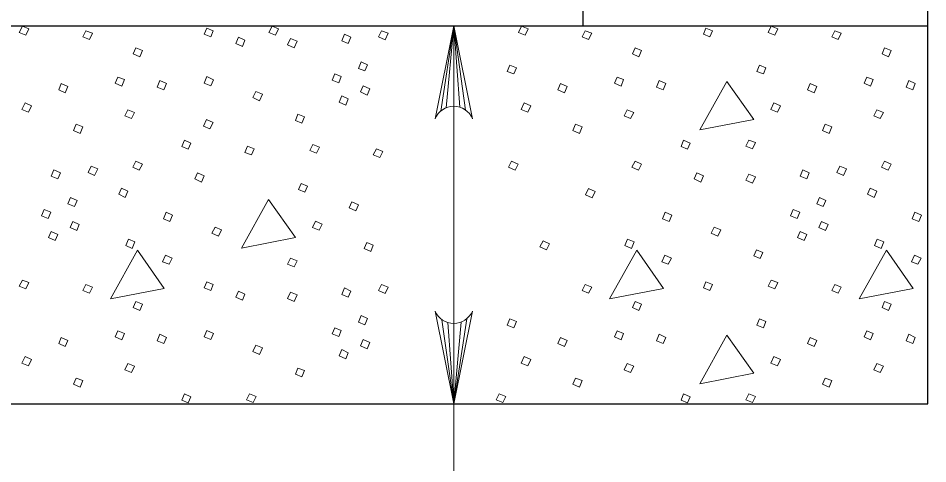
# Model space of a CAD drawing. Extents: x -1431.2 to -1397.2, y -1045.1 to -1001.1.
# Drawn here: x -1418.66 to -1417.263, y -1021.024 to -1020.339 of the extents above; entities that cross this region are included whole.
import ezdxf

# ---------------------------------------------------------------- set-up
doc = ezdxf.new("R2010")
doc.units = 0
doc.header["$LTSCALE"] = 0.064
doc.layers.add('1', color=7, linetype='Continuous', lineweight=13)

msp = doc.modelspace()

# ---------------------------------------------------------------- linework, layer by layer
at = {"layer": '1', "lineweight": 25}
for p, q in [((-1417.79208, -1020.351), (-1417.79208, -1019.77192)), ((-1420.72517, -1020.351), (-1417.26308, -1020.351))]:
    msp.add_line(p, q, dxfattribs=at)
at = {"layer": '1'}
for p, q in [((-1418.01092, -1020.48192), (-1417.99092, -1020.351)), ((-1418.0025, -1020.47692), (-1417.99092, -1020.351)), ((-1417.99092, -1020.47467), (-1417.99092, -1020.351)), ((-1417.98175, -1020.476), (-1417.99092, -1020.351)), ((-1417.97283, -1020.48033), (-1417.99092, -1020.351)), ((-1417.99092, -1020.351), (-1417.99092, -1021.69542)), ((-1418.009, -1020.80275), (-1417.99092, -1020.93208)), ((-1418.00008, -1020.80708), (-1417.99092, -1020.93208)), ((-1417.97092, -1020.80125), (-1417.99092, -1020.93208)), ((-1417.97933, -1020.80617), (-1417.99092, -1020.93208)), ((-1417.99092, -1020.80842), (-1417.99092, -1020.93208))]:
    msp.add_line(p, q, dxfattribs=at)
at = {"layer": '1', "lineweight": 25}
msp.add_lwpolyline([(-1420.18825, -1017.19833), (-1420.72517, -1017.19833), (-1420.72517, -1020.93208), (-1417.26308, -1020.93208), (-1417.26308, -1017.19833)], dxfattribs=at)
at = {"layer": '1'}
for points in [[(-1418.65333, -1020.35167), (-1418.64325, -1020.35567), (-1418.64792, -1020.36508), (-1418.658, -1020.36108)], [(-1418.55583, -1020.35842), (-1418.54575, -1020.36242), (-1418.55042, -1020.37183), (-1418.5605, -1020.36783)], [(-1418.37025, -1020.35433), (-1418.36017, -1020.35842), (-1418.36417, -1020.36783), (-1418.37425, -1020.36375)], [(-1418.27, -1020.35167), (-1418.25992, -1020.35567), (-1418.26467, -1020.36508), (-1418.27475, -1020.36108)], [(-1418.15883, -1020.36383), (-1418.14875, -1020.36858), (-1418.15283, -1020.378), (-1418.16292, -1020.37392)], [(-1418.10175, -1020.3585), (-1418.09158, -1020.3625), (-1418.09633, -1020.37258), (-1418.10642, -1020.36792)], [(-1417.88675, -1020.35167), (-1417.87667, -1020.35567), (-1417.88142, -1020.36508), (-1417.8915, -1020.36108)], [(-1417.78925, -1020.35842), (-1417.77917, -1020.36242), (-1417.78383, -1020.37183), (-1417.794, -1020.36783)], [(-1417.60367, -1020.35433), (-1417.59358, -1020.35842), (-1417.59758, -1020.36783), (-1417.60767, -1020.36375)], [(-1417.5035, -1020.35167), (-1417.49342, -1020.35567), (-1417.49808, -1020.36508), (-1417.50817, -1020.36108)], [(-1417.406, -1020.35842), (-1417.39592, -1020.36242), (-1417.40058, -1020.37183), (-1417.41067, -1020.36783)], [(-1418.32158, -1020.36858), (-1418.3115, -1020.37325), (-1418.3155, -1020.38267), (-1418.32567, -1020.378)], [(-1418.24158, -1020.37058), (-1418.2315, -1020.37458), (-1418.23617, -1020.38467), (-1418.24625, -1020.38)], [(-1418.47917, -1020.38458), (-1418.46908, -1020.38867), (-1418.47308, -1020.39875), (-1418.48317, -1020.394)], [(-1417.71258, -1020.38458), (-1417.7025, -1020.38867), (-1417.70658, -1020.39875), (-1417.71667, -1020.394)], [(-1417.32933, -1020.38458), (-1417.31925, -1020.38867), (-1417.32325, -1020.39875), (-1417.33333, -1020.394)], [(-1418.13333, -1020.40617), (-1418.12325, -1020.41092), (-1418.12725, -1020.42033), (-1418.13733, -1020.41633)], [(-1417.90492, -1020.4115), (-1417.89483, -1020.4155), (-1417.89883, -1020.42492), (-1417.90892, -1020.42092)], [(-1417.52167, -1020.4115), (-1417.51158, -1020.4155), (-1417.51558, -1020.42492), (-1417.52567, -1020.42092)], [(-1418.50675, -1020.42967), (-1418.49667, -1020.43367), (-1418.50067, -1020.44375), (-1418.51075, -1020.43908)], [(-1418.37, -1020.42908), (-1418.35992, -1020.43375), (-1418.36392, -1020.44317), (-1418.37408, -1020.43917)], [(-1418.17367, -1020.425), (-1418.16358, -1020.42908), (-1418.16758, -1020.4385), (-1418.17767, -1020.43442)], [(-1417.74017, -1020.42967), (-1417.73008, -1020.43367), (-1417.73408, -1020.44375), (-1417.74417, -1020.43908)], [(-1417.35692, -1020.42967), (-1417.34683, -1020.43367), (-1417.35083, -1020.44375), (-1417.36092, -1020.43908)], [(-1418.5935, -1020.43975), (-1418.58342, -1020.44442), (-1418.58742, -1020.45383), (-1418.5975, -1020.44917)], [(-1418.44217, -1020.435), (-1418.43208, -1020.43975), (-1418.43617, -1020.44917), (-1418.44625, -1020.44508)], [(-1418.12992, -1020.44317), (-1418.11983, -1020.44792), (-1418.12392, -1020.45733), (-1418.134, -1020.45258)], [(-1417.82692, -1020.43975), (-1417.81683, -1020.44442), (-1417.82083, -1020.45383), (-1417.83092, -1020.44917)], [(-1417.67558, -1020.435), (-1417.6655, -1020.43975), (-1417.66958, -1020.44917), (-1417.67967, -1020.44508)], [(-1417.57142, -1020.43642), (-1417.61308, -1020.511), (-1417.53033, -1020.49483)], [(-1417.44367, -1020.43975), (-1417.43358, -1020.44442), (-1417.43758, -1020.45383), (-1417.44767, -1020.44917)], [(-1417.29233, -1020.435), (-1417.28225, -1020.43975), (-1417.28625, -1020.44917), (-1417.29633, -1020.44508)], [(-1418.29467, -1020.45192), (-1418.28458, -1020.456), (-1418.28933, -1020.46608), (-1418.29942, -1020.46133)], [(-1418.16292, -1020.45867), (-1418.15283, -1020.46333), (-1418.15683, -1020.47275), (-1418.16692, -1020.46808)], [(-1418.64925, -1020.46933), (-1418.63917, -1020.474), (-1418.64392, -1020.48342), (-1418.654, -1020.47942)], [(-1417.88275, -1020.46933), (-1417.87267, -1020.474), (-1417.87733, -1020.48342), (-1417.88742, -1020.47942)], [(-1417.49942, -1020.46933), (-1417.48933, -1020.474), (-1417.49408, -1020.48342), (-1417.50417, -1020.47942)], [(-1418.49125, -1020.48008), (-1418.48117, -1020.48408), (-1418.48592, -1020.4935), (-1418.496, -1020.4895)], [(-1418.23017, -1020.48692), (-1418.22008, -1020.49092), (-1418.22408, -1020.50033), (-1418.23417, -1020.49633)], [(-1417.72467, -1020.48008), (-1417.71458, -1020.48408), (-1417.71933, -1020.4935), (-1417.72942, -1020.4895)], [(-1417.34142, -1020.48008), (-1417.33133, -1020.48408), (-1417.336, -1020.4935), (-1417.34617, -1020.4895)], [(-1418.57058, -1020.50225), (-1418.5605, -1020.50633), (-1418.56458, -1020.51642), (-1418.57467, -1020.51167)], [(-1418.37067, -1020.49492), (-1418.36058, -1020.49967), (-1418.36533, -1020.50908), (-1418.37542, -1020.50508)], [(-1417.80408, -1020.50225), (-1417.794, -1020.50633), (-1417.798, -1020.51642), (-1417.80808, -1020.51167)], [(-1417.42075, -1020.50225), (-1417.41067, -1020.50633), (-1417.41475, -1020.51642), (-1417.42483, -1020.51167)], [(-1418.4045, -1020.5265), (-1418.39442, -1020.53117), (-1418.3985, -1020.54058), (-1418.40858, -1020.53658)], [(-1417.638, -1020.5265), (-1417.62783, -1020.53117), (-1417.63192, -1020.54058), (-1417.642, -1020.53658)], [(-1417.53775, -1020.5265), (-1417.52767, -1020.5305), (-1417.53242, -1020.53992), (-1417.5425, -1020.53592)], [(-1418.3075, -1020.536), (-1418.29742, -1020.54), (-1418.30142, -1020.54942), (-1418.3115, -1020.54542)], [(-1418.20725, -1020.53325), (-1418.19717, -1020.53733), (-1418.20192, -1020.54675), (-1418.212, -1020.54267)], [(-1418.10975, -1020.54), (-1418.09967, -1020.544), (-1418.10442, -1020.55342), (-1418.1145, -1020.54942)], [(-1418.47917, -1020.55875), (-1418.46908, -1020.56342), (-1418.47375, -1020.57283), (-1418.48383, -1020.56817)], [(-1417.90208, -1020.55875), (-1417.892, -1020.56342), (-1417.89667, -1020.57283), (-1417.90675, -1020.56817)], [(-1417.71258, -1020.55875), (-1417.7025, -1020.56342), (-1417.70725, -1020.57283), (-1417.71733, -1020.56817)], [(-1417.32933, -1020.55875), (-1417.31925, -1020.56342), (-1417.32392, -1020.57283), (-1417.334, -1020.56817)], [(-1418.60492, -1020.57217), (-1418.59483, -1020.57692), (-1418.59883, -1020.58633), (-1418.60892, -1020.58225)], [(-1418.54775, -1020.56683), (-1418.53767, -1020.57083), (-1418.54233, -1020.58092), (-1418.55242, -1020.57625)], [(-1417.45508, -1020.57217), (-1417.445, -1020.57692), (-1417.449, -1020.58633), (-1417.45908, -1020.58225)], [(-1417.39792, -1020.56683), (-1417.38783, -1020.57083), (-1417.3925, -1020.58092), (-1417.40258, -1020.57625)], [(-1418.38433, -1020.57692), (-1418.37425, -1020.58158), (-1418.37833, -1020.591), (-1418.38842, -1020.58633)], [(-1417.61775, -1020.57692), (-1417.60767, -1020.58158), (-1417.61175, -1020.591), (-1417.62183, -1020.58633)], [(-1417.53775, -1020.57892), (-1417.52767, -1020.58292), (-1417.53242, -1020.593), (-1417.5425, -1020.58833)], [(-1418.50133, -1020.60042), (-1418.49125, -1020.60517), (-1418.49533, -1020.61458), (-1418.50542, -1020.60983)], [(-1418.22542, -1020.59308), (-1418.21533, -1020.59717), (-1418.21942, -1020.60658), (-1418.2295, -1020.6025)], [(-1417.78383, -1020.60108), (-1417.77375, -1020.60575), (-1417.7785, -1020.61517), (-1417.78858, -1020.6105)], [(-1417.3515, -1020.60042), (-1417.34142, -1020.60517), (-1417.34542, -1020.61458), (-1417.35558, -1020.60983)], [(-1418.57933, -1020.61458), (-1418.56925, -1020.61925), (-1418.57333, -1020.62867), (-1418.58342, -1020.62467)], [(-1417.4295, -1020.61458), (-1417.41942, -1020.61925), (-1417.4235, -1020.62867), (-1417.43358, -1020.62467)], [(-1418.27517, -1020.618), (-1418.31692, -1020.69267), (-1418.23417, -1020.6765)], [(-1418.14742, -1020.62133), (-1418.13733, -1020.62608), (-1418.14142, -1020.6355), (-1418.1515, -1020.63075)], [(-1418.61967, -1020.63342), (-1418.60958, -1020.63742), (-1418.61367, -1020.64683), (-1418.62375, -1020.64283)], [(-1418.43275, -1020.63742), (-1418.42267, -1020.64208), (-1418.42675, -1020.6515), (-1418.43683, -1020.6475)], [(-1417.66617, -1020.63742), (-1417.65608, -1020.64208), (-1417.66017, -1020.6515), (-1417.67025, -1020.6475)], [(-1417.46983, -1020.63342), (-1417.45975, -1020.63742), (-1417.46383, -1020.64683), (-1417.47392, -1020.64283)], [(-1417.28292, -1020.63742), (-1417.27283, -1020.64208), (-1417.27683, -1020.6515), (-1417.28692, -1020.6475)], [(-1418.576, -1020.6515), (-1418.56592, -1020.65625), (-1418.56992, -1020.66567), (-1418.58, -1020.66092)], [(-1418.20325, -1020.65092), (-1418.19317, -1020.65567), (-1418.19783, -1020.66508), (-1418.20792, -1020.661)], [(-1417.42617, -1020.6515), (-1417.41608, -1020.65625), (-1417.42008, -1020.66567), (-1417.43017, -1020.66092)], [(-1418.60892, -1020.667), (-1418.59883, -1020.67167), (-1418.60292, -1020.68108), (-1418.613, -1020.67642)], [(-1418.35742, -1020.66025), (-1418.34733, -1020.66433), (-1418.35208, -1020.67442), (-1418.36217, -1020.66967)], [(-1417.59092, -1020.66025), (-1417.58083, -1020.66433), (-1417.5855, -1020.67442), (-1417.59558, -1020.66967)], [(-1417.45908, -1020.667), (-1417.449, -1020.67167), (-1417.45308, -1020.68108), (-1417.46317, -1020.67642)], [(-1418.49058, -1020.67908), (-1418.4805, -1020.68317), (-1418.48458, -1020.69325), (-1418.49467, -1020.6885)], [(-1418.12458, -1020.68392), (-1418.1145, -1020.68792), (-1418.1185, -1020.698), (-1418.12858, -1020.69333)], [(-1417.85383, -1020.68125), (-1417.84375, -1020.686), (-1417.8485, -1020.69542), (-1417.85858, -1020.69067)], [(-1417.724, -1020.67908), (-1417.71392, -1020.68317), (-1417.718, -1020.69325), (-1417.72808, -1020.6885)], [(-1417.34075, -1020.67908), (-1417.33067, -1020.68317), (-1417.33467, -1020.69325), (-1417.34475, -1020.6885)], [(-1418.4765, -1020.69592), (-1418.51817, -1020.7705), (-1418.43542, -1020.75442)], [(-1417.70992, -1020.69592), (-1417.75158, -1020.7705), (-1417.66892, -1020.75442)], [(-1417.52633, -1020.69525), (-1417.51625, -1020.69925), (-1417.52025, -1020.70867), (-1417.53033, -1020.70467)], [(-1417.32667, -1020.69592), (-1417.36833, -1020.7705), (-1417.28558, -1020.75442)], [(-1418.43342, -1020.70333), (-1418.42333, -1020.708), (-1418.42808, -1020.71742), (-1418.43817, -1020.71342)], [(-1418.24158, -1020.70808), (-1418.2315, -1020.71217), (-1418.23617, -1020.7215), (-1418.24625, -1020.7175)], [(-1417.66692, -1020.70333), (-1417.65675, -1020.708), (-1417.6615, -1020.71742), (-1417.67158, -1020.71342)], [(-1417.28358, -1020.70333), (-1417.2735, -1020.708), (-1417.27825, -1020.71742), (-1417.28833, -1020.71342)], [(-1418.65333, -1020.74167), (-1418.64325, -1020.74567), (-1418.64792, -1020.75508), (-1418.658, -1020.75108)], [(-1418.55583, -1020.74833), (-1418.54575, -1020.75242), (-1418.55042, -1020.76183), (-1418.5605, -1020.75775)], [(-1418.37025, -1020.74433), (-1418.36017, -1020.74833), (-1418.36417, -1020.75775), (-1418.37425, -1020.75375)], [(-1418.15883, -1020.75383), (-1418.14875, -1020.7585), (-1418.15283, -1020.76792), (-1418.16292, -1020.76392)], [(-1418.10175, -1020.74842), (-1418.09158, -1020.7525), (-1418.09633, -1020.76258), (-1418.10642, -1020.75783)], [(-1417.78925, -1020.74833), (-1417.77917, -1020.75242), (-1417.78383, -1020.76183), (-1417.794, -1020.75775)], [(-1417.60367, -1020.74433), (-1417.59358, -1020.74833), (-1417.59758, -1020.75775), (-1417.60767, -1020.75375)], [(-1417.5035, -1020.74167), (-1417.49342, -1020.74567), (-1417.49808, -1020.75508), (-1417.50817, -1020.75108)], [(-1417.406, -1020.74833), (-1417.39592, -1020.75242), (-1417.40058, -1020.76183), (-1417.41067, -1020.75775)], [(-1418.32158, -1020.7585), (-1418.3115, -1020.76325), (-1418.3155, -1020.77267), (-1418.32567, -1020.76792)], [(-1418.24158, -1020.7605), (-1418.2315, -1020.76458), (-1418.23617, -1020.77467), (-1418.24625, -1020.76992)], [(-1418.47917, -1020.77458), (-1418.46908, -1020.77858), (-1418.47308, -1020.78867), (-1418.48317, -1020.784)], [(-1417.71258, -1020.77458), (-1417.7025, -1020.77858), (-1417.70658, -1020.78867), (-1417.71667, -1020.784)], [(-1417.32933, -1020.77458), (-1417.31925, -1020.77858), (-1417.32325, -1020.78867), (-1417.33333, -1020.784)], [(-1418.13333, -1020.79617), (-1418.12325, -1020.80092), (-1418.12725, -1020.81025), (-1418.13733, -1020.80625)], [(-1417.90492, -1020.8015), (-1417.89483, -1020.8055), (-1417.89883, -1020.81492), (-1417.90892, -1020.81092)], [(-1417.52167, -1020.8015), (-1417.51158, -1020.8055), (-1417.51558, -1020.81492), (-1417.52567, -1020.81092)], [(-1418.50675, -1020.81958), (-1418.49667, -1020.82367), (-1418.50067, -1020.83375), (-1418.51075, -1020.829)], [(-1418.37, -1020.819), (-1418.35992, -1020.82375), (-1418.36392, -1020.83317), (-1418.37408, -1020.82908)], [(-1418.17367, -1020.815), (-1418.16358, -1020.819), (-1418.16758, -1020.82842), (-1418.17767, -1020.82442)], [(-1417.74017, -1020.81958), (-1417.73008, -1020.82367), (-1417.73408, -1020.83375), (-1417.74417, -1020.829)], [(-1417.35692, -1020.81958), (-1417.34683, -1020.82367), (-1417.35083, -1020.83375), (-1417.36092, -1020.829)], [(-1418.5935, -1020.82975), (-1418.58342, -1020.83442), (-1418.58742, -1020.84383), (-1418.5975, -1020.83908)], [(-1418.44217, -1020.825), (-1418.43208, -1020.82975), (-1418.43617, -1020.83908), (-1418.44625, -1020.83508)], [(-1418.12992, -1020.83317), (-1418.11983, -1020.83783), (-1418.12392, -1020.84725), (-1418.134, -1020.84258)], [(-1417.82692, -1020.82975), (-1417.81683, -1020.83442), (-1417.82083, -1020.84383), (-1417.83092, -1020.83908)], [(-1417.67558, -1020.825), (-1417.6655, -1020.82975), (-1417.66958, -1020.83908), (-1417.67967, -1020.83508)], [(-1417.57142, -1020.82633), (-1417.61308, -1020.901), (-1417.53033, -1020.88483)], [(-1417.44367, -1020.82975), (-1417.43358, -1020.83442), (-1417.43758, -1020.84383), (-1417.44767, -1020.83908)], [(-1417.29233, -1020.825), (-1417.28225, -1020.82975), (-1417.28625, -1020.83908), (-1417.29633, -1020.83508)], [(-1418.29467, -1020.84192), (-1418.28458, -1020.84592), (-1418.28933, -1020.856), (-1418.29942, -1020.85133)], [(-1418.16292, -1020.84858), (-1418.15283, -1020.85333), (-1418.15683, -1020.86275), (-1418.16692, -1020.858)], [(-1418.64925, -1020.85925), (-1418.63917, -1020.864), (-1418.64392, -1020.87342), (-1418.654, -1020.86933)], [(-1417.88275, -1020.85925), (-1417.87267, -1020.864), (-1417.87733, -1020.87342), (-1417.88742, -1020.86933)], [(-1417.49942, -1020.85925), (-1417.48933, -1020.864), (-1417.49408, -1020.87342), (-1417.50417, -1020.86933)], [(-1418.49125, -1020.87008), (-1418.48117, -1020.87408), (-1418.48592, -1020.8835), (-1418.496, -1020.8795)], [(-1418.23017, -1020.87683), (-1418.22008, -1020.88092), (-1418.22408, -1020.89033), (-1418.23417, -1020.88625)], [(-1417.72467, -1020.87008), (-1417.71458, -1020.87408), (-1417.71933, -1020.8835), (-1417.72942, -1020.8795)], [(-1417.34142, -1020.87008), (-1417.33133, -1020.87408), (-1417.336, -1020.8835), (-1417.34617, -1020.8795)], [(-1418.57058, -1020.89225), (-1418.5605, -1020.89625), (-1418.56458, -1020.90633), (-1418.57467, -1020.90167)], [(-1417.80408, -1020.89225), (-1417.794, -1020.89625), (-1417.798, -1020.90633), (-1417.80808, -1020.90167)], [(-1417.42075, -1020.89225), (-1417.41067, -1020.89625), (-1417.41475, -1020.90633), (-1417.42483, -1020.90167)], [(-1418.4045, -1020.91642), (-1418.39442, -1020.92117), (-1418.3985, -1020.93058), (-1418.40858, -1020.9265)], [(-1418.30433, -1020.91642), (-1418.29425, -1020.9205), (-1418.29892, -1020.92992), (-1418.309, -1020.92583)], [(-1417.92108, -1020.91642), (-1417.911, -1020.9205), (-1417.91567, -1020.92992), (-1417.92575, -1020.92583)], [(-1417.638, -1020.91642), (-1417.62783, -1020.92117), (-1417.63192, -1020.93058), (-1417.642, -1020.9265)], [(-1417.53775, -1020.91642), (-1417.52767, -1020.9205), (-1417.53242, -1020.92992), (-1417.5425, -1020.92583)]]:
    msp.add_lwpolyline(points, close=True, dxfattribs=at)
for points in [[(-1418.0195, -1020.49392), (-1417.99092, -1020.351), (-1417.96233, -1020.49392)], [(-1417.96233, -1020.78925), (-1417.99092, -1020.93208), (-1418.0195, -1020.78925)]]:
    msp.add_lwpolyline(points, dxfattribs=at)
for centre, start, end in [((-1417.99088, -1020.50542), 22.08782, 157.91395), ((-1417.99095, -1020.77768), 202.08782, 337.91395)]:
    msp.add_arc(centre, 0.03084, start, end, dxfattribs=at)

doc.saveas('drawing.dxf')
